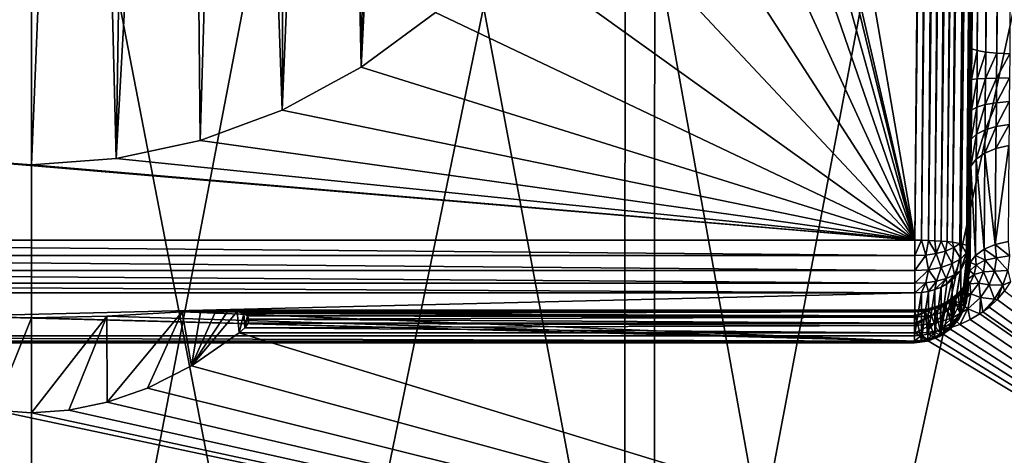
# Model space of a CAD drawing. Header units: metres. Extents: x -109 to 109, y -78 to 121.
# Tile 507 of 656: x -0.04 to 3.63, y -65.25 to -63.62. Entities that reach past the tile are written whole.
import ezdxf

# ---------------------------------------------------------------- set-up
doc = ezdxf.new("R2010")
doc.units = ezdxf.units.M
doc.layers.add('solid_508554_SW0001', color=7, linetype='CONTINUOUS')

msp = doc.modelspace()

# ---------------------------------------------------------------- linework, layer by layer
at = {"layer": 'solid_508554_SW0001'}
for points in [[(4.406734, -66.23333, 9.381738), (4.42756, -54.381783, 2.402754), (2.222234, -54.526951, 2.151316)], [(0, -66.426102, 9.047851), (0, -54.575462, 2.067291), (-2.222234, -54.526951, 2.151316)], [(-2.211783, -66.377815, 9.131481), (0, -66.426102, 9.047851), (-2.222234, -54.526951, 2.151316)], [(2.211783, -66.377815, 9.131481), (2.222234, -54.526951, 2.151316), (0, -54.575462, 2.067291)], [(2.211783, -66.377815, 9.131481), (4.406734, -66.23333, 9.381738), (2.222234, -54.526951, 2.151316)], [(2.211783, -66.377815, 9.131481), (0, -54.575462, 2.067291), (0, -66.426102, 9.047851)], [(4.647057, -55.382214, 0.680429), (4.626338, -67.498848, 7.815628), (2.321532, -67.646423, 7.560028)], [(2.331927, -55.530445, 0.423685), (4.647057, -55.382214, 0.680429), (2.321532, -67.646423, 7.560028)], [(-2.331927, -55.530445, 0.423685), (0, -55.579975, 0.337897), (-2.321532, -67.646423, 7.560028)], [(2.331927, -55.530445, 0.423685), (0, -67.695732, 7.474622), (0, -55.579975, 0.337897)], [(2.331927, -55.530445, 0.423685), (2.321532, -67.646423, 7.560028), (0, -67.695732, 7.474622)], [(-2.321532, -67.646423, 7.560028), (0, -55.579975, 0.337897), (0, -67.695732, 7.474622)], [(2.033252, -57.095497, 54.754719), (3.361542, -56.868538, 54.726974), (3.294944, -64.443741, 55.653088)], [(3.379342, -56.863586, 54.725574), (3.294944, -64.443741, 55.653088), (3.361542, -56.868538, 54.726974)], [(3.320829, -64.444168, 55.651447), (3.294944, -64.443741, 55.653088), (3.379342, -56.863586, 54.725574)], [(3.320829, -64.444168, 55.651447), (3.379342, -56.863586, 54.725574), (3.398697, -56.864681, 54.723003)], [(3.346141, -64.444992, 55.646526), (3.320829, -64.444168, 55.651447), (3.398697, -56.864681, 54.723003)], [(3.346141, -64.444992, 55.646526), (3.398697, -56.864681, 54.723003), (3.419451, -56.873798, 54.718975)], [(3.346141, -64.444992, 55.646526), (3.419451, -56.873798, 54.718975), (3.429977, -56.881779, 54.716393)], [(3.370605, -64.446205, 55.638412), (3.346141, -64.444992, 55.646526), (3.429977, -56.881779, 54.716393)], [(3.370605, -64.446205, 55.638412), (3.429977, -56.881779, 54.716393), (3.440485, -56.892178, 54.713421)], [(3.370605, -64.446205, 55.638412), (3.440485, -56.892178, 54.713421), (3.450875, -56.905029, 54.710068)], [(3.393904, -64.447777, 55.627186), (3.370605, -64.446205, 55.638412), (3.450875, -56.905029, 54.710068)], [(3.393904, -64.447777, 55.627186), (3.450875, -56.905029, 54.710068), (3.461072, -56.920345, 54.706341)], [(3.393904, -64.447777, 55.627186), (3.461072, -56.920345, 54.706341), (3.471044, -56.938187, 54.702225)], [(3.393904, -64.447777, 55.627186), (3.471044, -56.938187, 54.702225), (3.480767, -56.958645, 54.697716)], [(3.415674, -64.449707, 55.612961), (3.393904, -64.447777, 55.627186), (3.480767, -56.958645, 54.697716)], [(3.415674, -64.449707, 55.612961), (3.480767, -56.958645, 54.697716), (3.490219, -56.981842, 54.692783)], [(3.415674, -64.449707, 55.612961), (3.490219, -56.981842, 54.692783), (3.499368, -57.007927, 54.687412)], [(3.435517, -64.451965, 55.595924), (3.415674, -64.449707, 55.612961), (3.499368, -57.007927, 54.687412)], [(3.435517, -64.451965, 55.595924), (3.499368, -57.007927, 54.687412), (3.508176, -57.037079, 54.681568)], [(3.435517, -64.451965, 55.595924), (3.508176, -57.037079, 54.681568), (3.516589, -57.069508, 54.675224)], [(3.435517, -64.451965, 55.595924), (3.516589, -57.069508, 54.675224), (3.521947, -57.093063, 54.670696)], [(2.033252, -57.095497, 54.754719), (3.294944, -64.443741, 55.653088), (2.439803, -60.738911, 55.20015)], [(3.435517, -64.451965, 55.595924), (3.521947, -57.093063, 54.670696), (3.527078, -57.118259, 54.665916)], [(3.463733, -64.456459, 55.56123), (3.435517, -64.451965, 55.595924), (3.527078, -57.118259, 54.665916)], [(3.463733, -64.456459, 55.56123), (3.527078, -57.118259, 54.665916), (3.531955, -57.145199, 54.66087)], [(3.46784, -64.457314, 55.554531), (3.463733, -64.456459, 55.56123), (3.531955, -57.145199, 54.66087)], [(3.46784, -64.457314, 55.554531), (3.531955, -57.145199, 54.66087), (3.536542, -57.17395, 54.655548)], [(3.46784, -64.457314, 55.554531), (3.536542, -57.17395, 54.655548), (3.540802, -57.204643, 54.649929)], [(3.46784, -64.457314, 55.554531), (3.540802, -57.204643, 54.649929), (3.544692, -57.237389, 54.643997)], [(3.46784, -64.457314, 55.554531), (3.544692, -57.237389, 54.643997), (3.547329, -57.26334, 54.639339)], [(3.46784, -64.457314, 55.554531), (3.547329, -57.26334, 54.639339), (3.549705, -57.2906, 54.63448)], [(3.488133, -64.463409, 55.506111), (3.46784, -64.457314, 55.554531), (3.549705, -57.2906, 54.63448)], [(3.488133, -64.463409, 55.506111), (3.549705, -57.2906, 54.63448), (3.551781, -57.319168, 54.629429)], [(3.488133, -64.463409, 55.506111), (3.551781, -57.319168, 54.629429), (3.553531, -57.349163, 54.624161)], [(3.488133, -64.463409, 55.506111), (3.553531, -57.349163, 54.624161), (3.554909, -57.380604, 54.618683)], [(3.488133, -64.463409, 55.506111), (3.554909, -57.380604, 54.618683), (3.555876, -57.413616, 54.612965)], [(3.488133, -64.463409, 55.506111), (3.555876, -57.413616, 54.612965), (3.556376, -57.448296, 54.606998)], [(3.494918, -64.469414, 55.457493), (3.488133, -64.463409, 55.506111), (3.556376, -57.448296, 54.606998)], [(3.494918, -64.469414, 55.457493), (3.556376, -57.448296, 54.606998), (3.556347, -57.484592, 54.600815)], [(3.494918, -64.469414, 55.457493), (3.556347, -57.484592, 54.600815), (3.494936, -64.469742, 55.454792)], [(3.494936, -64.469742, 55.454792), (3.556347, -57.484592, 54.600815), (3.501605, -63.724216, 55.26289)], [(3.556347, -57.484592, 54.600815), (3.555624, -57.573322, 54.561417), (3.501605, -63.724216, 55.26289)], [(3.555624, -57.573322, 54.561417), (3.554902, -57.661926, 54.52174), (3.501605, -63.724216, 55.26289)], [(3.561719, -57.668266, 54.470371), (3.501605, -63.724216, 55.26289), (3.554902, -57.661926, 54.52174)], [(3.508423, -63.730556, 55.211521), (3.501605, -63.724216, 55.26289), (3.561719, -57.668266, 54.470371)], [(3.508423, -63.730556, 55.211521), (3.561719, -57.668266, 54.470371), (3.563423, -57.669006, 54.464436)], [(3.528405, -63.73658, 55.163666), (3.508423, -63.730556, 55.211521), (3.563423, -57.669006, 54.464436)], [(3.528405, -63.73658, 55.163666), (3.563423, -57.669006, 54.464436), (3.581726, -57.674297, 54.42247)], [(3.560188, -63.741882, 55.122585), (3.528405, -63.73658, 55.163666), (3.581726, -57.674297, 54.42247)], [(3.560188, -63.741882, 55.122585), (3.581726, -57.674297, 54.42247), (3.613575, -57.679607, 54.381348)], [(3.560188, -63.741882, 55.122585), (3.613575, -57.679607, 54.381348), (3.628919, -57.681416, 54.367645)], [(3.601607, -63.746098, 55.091084), (3.560188, -63.741882, 55.122585), (3.628919, -57.681416, 54.367645)], [(3.601607, -63.746098, 55.091084), (3.628919, -57.681416, 54.367645), (3.655041, -57.683823, 54.349854)], [(3.649839, -63.74894, 55.071304), (3.601607, -63.746098, 55.091084), (3.655041, -57.683823, 54.349854)], [(1.229761, -63.798889, 55.574249), (1.306236, -59.090168, 62.227917), (1.469482, -59.000782, 62.165398)], [(1.507271, -63.594162, 55.549221), (1.229761, -63.798889, 55.574249), (1.469482, -59.000782, 62.165398)], [(1.229761, -63.798889, 55.574249), (1.134995, -59.168751, 62.282883), (1.306236, -59.090168, 62.227917)], [(0.935256, -63.958347, 55.593746), (0.956699, -59.236107, 62.329994), (1.134995, -59.168751, 62.282883)], [(1.229761, -63.798889, 55.574249), (0.935256, -63.958347, 55.593746), (1.134995, -59.168751, 62.282883)], [(0.935256, -63.958347, 55.593746), (0.772558, -59.291775, 62.368927), (0.956699, -59.236107, 62.329994)], [(0.629541, -64.071869, 55.607624), (0.583607, -59.335445, 62.399471), (0.772558, -59.291775, 62.368927)], [(0.935256, -63.958347, 55.593746), (0.629541, -64.071869, 55.607624), (0.772558, -59.291775, 62.368927)], [(0.316316, -64.139839, 55.615936), (0.391095, -59.366825, 62.421421), (0.583607, -59.335445, 62.399471)], [(0.629541, -64.071869, 55.607624), (0.316316, -64.139839, 55.615936), (0.583607, -59.335445, 62.399471)], [(-0.316316, -64.139839, 55.615936), (-0.196145, -59.385731, 62.434643), (0, -59.392048, 62.43906)], [(-0.316316, -64.139839, 55.615936), (0, -59.392048, 62.43906), (0, -64.16243, 55.618694)], [(0, -64.16243, 55.618694), (0, -59.392048, 62.43906), (0.196145, -59.385731, 62.434643)], [(0.316316, -64.139839, 55.615936), (0, -64.16243, 55.618694), (0.196145, -59.385731, 62.434643)], [(0.316316, -64.139839, 55.615936), (0.196145, -59.385731, 62.434643), (0.391095, -59.366825, 62.421421)], [(3.294944, -64.443741, 55.653088), (2.493237, -61.14539, 55.249844), (2.439803, -60.738911, 55.20015)], [(3.294944, -64.443741, 55.653088), (2.493237, -61.558468, 55.300346), (2.493237, -61.14539, 55.249844)], [(3.294944, -64.443741, 55.653088), (2.439803, -61.964947, 55.35004), (2.493237, -61.558468, 55.300346)], [(2.955548, -66.84687, 65.417389), (4.0934, -61.600128, 74.235748), (2.052461, -61.7962, 74.348854)], [(2.955548, -66.84687, 65.417389), (4.907339, -66.598061, 65.273888), (4.0934, -61.600128, 74.235748)], [(-0.984988, -66.971825, 65.489456), (0.000254, -61.861794, 74.386688), (-2.051954, -61.79623, 74.348877)], [(0.98794, -66.971733, 65.489395), (2.052461, -61.7962, 74.348854), (0.000254, -61.861794, 74.386688)], [(0.98794, -66.971733, 65.489395), (2.955548, -66.84687, 65.417389), (2.052461, -61.7962, 74.348854)], [(-0.984988, -66.971825, 65.489456), (0.98794, -66.971733, 65.489395), (0.000254, -61.861794, 74.386688)], [(3.294944, -64.443741, 55.653088), (2.335019, -62.355961, 55.397842), (2.439803, -61.964947, 55.35004)], [(3.294944, -64.443741, 55.653088), (2.18363, -62.720387, 55.442398), (2.335019, -62.355961, 55.397842)], [(3.294944, -64.443741, 55.653088), (1.990672, -63.052135, 55.482956), (2.18363, -62.720387, 55.442398)], [(3.294944, -64.443741, 55.653088), (1.763366, -63.344193, 55.518661), (1.990672, -63.052135, 55.482956)], [(3.294944, -64.443741, 55.653088), (1.507271, -63.594162, 55.549221), (1.763366, -63.344193, 55.518661)], [(3.294944, -64.443741, 55.653088), (1.229761, -63.798889, 55.574249), (1.507271, -63.594162, 55.549221)], [(3.494936, -64.469742, 55.454792), (3.501605, -63.724216, 55.26289), (3.500533, -63.847584, 55.267014)], [(3.508423, -63.730556, 55.211521), (3.500533, -63.847584, 55.267014), (3.501605, -63.724216, 55.26289)], [(3.507416, -63.844799, 55.215385), (3.500533, -63.847584, 55.267014), (3.508423, -63.730556, 55.211521)], [(3.507416, -63.844799, 55.215385), (3.508423, -63.730556, 55.211521), (3.528405, -63.73658, 55.163666)], [(3.507416, -63.844799, 55.215385), (3.528405, -63.73658, 55.163666), (3.527433, -63.842327, 55.167286)], [(3.527433, -63.842327, 55.167286), (3.528405, -63.73658, 55.163666), (3.560188, -63.741882, 55.122585)], [(3.527433, -63.842327, 55.167286), (3.560188, -63.741882, 55.122585), (3.559222, -63.840332, 55.125984)], [(3.559222, -63.840332, 55.125984), (3.560188, -63.741882, 55.122585), (3.601607, -63.746098, 55.091084)], [(3.559222, -63.840332, 55.125984), (3.601607, -63.746098, 55.091084), (3.600622, -63.838943, 55.094288)], [(3.600622, -63.838943, 55.094288), (3.601607, -63.746098, 55.091084), (3.649839, -63.74894, 55.071304)], [(3.600622, -63.838943, 55.094288), (3.649839, -63.74894, 55.071304), (3.648815, -63.838261, 55.074356)], [(3.294944, -64.443741, 55.653088), (0.935256, -63.958347, 55.593746), (1.229761, -63.798889, 55.574249)], [(3.559222, -63.840332, 55.125984), (3.558301, -63.938152, 55.111931), (3.526509, -63.947392, 55.152164)], [(3.527433, -63.842327, 55.167286), (3.559222, -63.840332, 55.125984), (3.526509, -63.947392, 55.152164)], [(3.600622, -63.838943, 55.094288), (3.599677, -63.931198, 55.081036), (3.558301, -63.938152, 55.111931)], [(3.559222, -63.840332, 55.125984), (3.600622, -63.838943, 55.094288), (3.558301, -63.938152, 55.111931)], [(3.648815, -63.838261, 55.074356), (3.647828, -63.927006, 55.061573), (3.599677, -63.931198, 55.081036)], [(3.600622, -63.838943, 55.094288), (3.648815, -63.838261, 55.074356), (3.599677, -63.931198, 55.081036)], [(3.494936, -64.469742, 55.454792), (3.500533, -63.847584, 55.267014), (3.499493, -63.970108, 55.249271)], [(3.507416, -63.844799, 55.215385), (3.499493, -63.970108, 55.249271), (3.500533, -63.847584, 55.267014)], [(3.507416, -63.844799, 55.215385), (3.506459, -63.95829, 55.199009), (3.499493, -63.970108, 55.249271)], [(3.527433, -63.842327, 55.167286), (3.526509, -63.947392, 55.152164), (3.506459, -63.95829, 55.199009)], [(3.507416, -63.844799, 55.215385), (3.527433, -63.842327, 55.167286), (3.506459, -63.95829, 55.199009)], [(3.526509, -63.947392, 55.152164), (3.525613, -64.048187, 55.118813), (3.505528, -64.067154, 55.162941)], [(3.506459, -63.95829, 55.199009), (3.526509, -63.947392, 55.152164), (3.505528, -64.067154, 55.162941)], [(3.558301, -63.938152, 55.111931), (3.557413, -64.032005, 55.080898), (3.525613, -64.048187, 55.118813)], [(3.526509, -63.947392, 55.152164), (3.558301, -63.938152, 55.111931), (3.525613, -64.048187, 55.118813)], [(3.599677, -63.931198, 55.081036), (3.598775, -64.019714, 55.051769), (3.557413, -64.032005, 55.080898)], [(3.558301, -63.938152, 55.111931), (3.599677, -63.931198, 55.081036), (3.557413, -64.032005, 55.080898)], [(3.647828, -63.927006, 55.061573), (3.646895, -64.012138, 55.033394), (3.598775, -64.019714, 55.051769)], [(3.599677, -63.931198, 55.081036), (3.647828, -63.927006, 55.061573), (3.598775, -64.019714, 55.051769)], [(3.294944, -64.443741, 55.653088), (0.629541, -64.071869, 55.607624), (0.935256, -63.958347, 55.593746)], [(3.494936, -64.469742, 55.454792), (3.499493, -63.970108, 55.249271), (3.49852, -64.087624, 55.210293)], [(3.506459, -63.95829, 55.199009), (3.49852, -64.087624, 55.210293), (3.499493, -63.970108, 55.249271)], [(3.506459, -63.95829, 55.199009), (3.505528, -64.067154, 55.162941), (3.49852, -64.087624, 55.210293)], [(3.556628, -64.11882, 55.03384), (3.557413, -64.032005, 55.080898), (3.598775, -64.019714, 55.051769)], [(3.597973, -64.101585, 55.007385), (3.556628, -64.11882, 55.03384), (3.598775, -64.019714, 55.051769)], [(3.597973, -64.101585, 55.007385), (3.598775, -64.019714, 55.051769), (3.646895, -64.012138, 55.033394)], [(3.646061, -64.090881, 54.990685), (3.597973, -64.101585, 55.007385), (3.646895, -64.012138, 55.033394)], [(3.50471, -64.167839, 55.108295), (3.505528, -64.067154, 55.162941), (3.525613, -64.048187, 55.118813)], [(3.524823, -64.141418, 55.068253), (3.50471, -64.167839, 55.108295), (3.525613, -64.048187, 55.118813)], [(3.524823, -64.141418, 55.068253), (3.525613, -64.048187, 55.118813), (3.557413, -64.032005, 55.080898)], [(3.556628, -64.11882, 55.03384), (3.524823, -64.141418, 55.068253), (3.557413, -64.032005, 55.080898)], [(3.294944, -64.443741, 55.653088), (0.316316, -64.139839, 55.615936), (0.629541, -64.071869, 55.607624)], [(3.494936, -64.469742, 55.454792), (3.49852, -64.087624, 55.210293), (3.497647, -64.196304, 55.151264)], [(3.505528, -64.067154, 55.162941), (3.497647, -64.196304, 55.151264), (3.49852, -64.087624, 55.210293)], [(3.50471, -64.167839, 55.108295), (3.497647, -64.196304, 55.151264), (3.505528, -64.067154, 55.162941)], [(3.595087, -64.460381, 54.766045), (3.597973, -64.101585, 55.007385), (3.646061, -64.090881, 54.990685)], [(3.643219, -64.449455, 54.749458), (3.595087, -64.460381, 54.766045), (3.646061, -64.090881, 54.990685)], [(3.553713, -64.477966, 54.79232), (3.524823, -64.141418, 55.068253), (3.556628, -64.11882, 55.03384)], [(3.595087, -64.460381, 54.766045), (3.553713, -64.477966, 54.79232), (3.556628, -64.11882, 55.03384)], [(3.595087, -64.460381, 54.766045), (3.556628, -64.11882, 55.03384), (3.597973, -64.101585, 55.007385)], [(3.294944, -64.443741, 55.653088), (-3.294944, -64.443741, 55.653088), (-0.316316, -64.139839, 55.615936)], [(3.294944, -64.443741, 55.653088), (-0.316316, -64.139839, 55.615936), (0, -64.16243, 55.618694)], [(3.294944, -64.443741, 55.653088), (0, -64.16243, 55.618694), (0.316316, -64.139839, 55.615936)], [(3.50471, -64.167839, 55.108295), (3.494802, -64.556854, 54.908703), (3.496221, -64.376953, 55.030537)], [(3.501812, -64.527969, 54.866261), (3.494802, -64.556854, 54.908703), (3.50471, -64.167839, 55.108295)], [(3.50471, -64.167839, 55.108295), (3.496221, -64.376953, 55.030537), (3.497647, -64.196304, 55.151264)], [(3.521903, -64.501022, 54.826496), (3.501812, -64.527969, 54.866261), (3.50471, -64.167839, 55.108295)], [(3.521903, -64.501022, 54.826496), (3.50471, -64.167839, 55.108295), (3.524823, -64.141418, 55.068253)], [(3.553713, -64.477966, 54.79232), (3.521903, -64.501022, 54.826496), (3.524823, -64.141418, 55.068253)], [(3.494936, -64.469742, 55.454792), (3.497647, -64.196304, 55.151264), (3.496221, -64.376953, 55.030537)], [(3.494936, -64.469742, 55.454792), (3.496221, -64.376953, 55.030537), (3.494802, -64.556854, 54.908703)], [(3.294944, -64.501869, 55.65168), (-3.294944, -64.443741, 55.653088), (3.294944, -64.443741, 55.653088)], [(3.294944, -64.501869, 55.65168), (-3.294944, -64.501984, 55.651661), (-3.294944, -64.443741, 55.653088)], [(3.320829, -64.444168, 55.651447), (3.294944, -64.501869, 55.65168), (3.294944, -64.443741, 55.653088)], [(3.335926, -64.499886, 55.647709), (3.294944, -64.501869, 55.65168), (3.320829, -64.444168, 55.651447)], [(3.335926, -64.499886, 55.647709), (3.320829, -64.444168, 55.651447), (3.346141, -64.444992, 55.646526)], [(3.375008, -64.494034, 55.635986), (3.335926, -64.499886, 55.647709), (3.346141, -64.444992, 55.646526)], [(3.375008, -64.494034, 55.635986), (3.346141, -64.444992, 55.646526), (3.370605, -64.446205, 55.638412)], [(3.375008, -64.494034, 55.635986), (3.370605, -64.446205, 55.638412), (3.393904, -64.447777, 55.627186)], [(3.41038, -64.484581, 55.617046), (3.375008, -64.494034, 55.635986), (3.393904, -64.447777, 55.627186)], [(3.41038, -64.484581, 55.617046), (3.393904, -64.447777, 55.627186), (3.415674, -64.449707, 55.612961)], [(3.440402, -64.471962, 55.591774), (3.41038, -64.484581, 55.617046), (3.415674, -64.449707, 55.612961)], [(3.440402, -64.471962, 55.591774), (3.415674, -64.449707, 55.612961), (3.435517, -64.451965, 55.595924)], [(3.440402, -64.471962, 55.591774), (3.435517, -64.451965, 55.595924), (3.463733, -64.456459, 55.56123)], [(3.467046, -64.513474, 55.54575), (3.440402, -64.471962, 55.591774), (3.463733, -64.456459, 55.56123)], [(3.467046, -64.513474, 55.54575), (3.463733, -64.456459, 55.56123), (3.46784, -64.457314, 55.554531)], [(3.487404, -64.492256, 55.503262), (3.467046, -64.513474, 55.54575), (3.46784, -64.457314, 55.554531)], [(3.487404, -64.492256, 55.503262), (3.46784, -64.457314, 55.554531), (3.488133, -64.463409, 55.506111)], [(3.487404, -64.492256, 55.503262), (3.488133, -64.463409, 55.506111), (3.494918, -64.469414, 55.457493)], [(3.599952, -64.509468, 54.725418), (3.553713, -64.477966, 54.79232), (3.595087, -64.460381, 54.766045)], [(3.648463, -64.502419, 54.710098), (3.595087, -64.460381, 54.766045), (3.643219, -64.449455, 54.749458)], [(3.599952, -64.509468, 54.725418), (3.595087, -64.460381, 54.766045), (3.648463, -64.502419, 54.710098)], [(3.294944, -64.501869, 55.65168), (3.294944, -64.557297, 55.633533), (-3.294944, -64.501984, 55.651661)], [(3.294944, -64.557297, 55.633533), (-3.294944, -64.557396, 55.63348), (-3.294944, -64.501984, 55.651661)], [(3.335926, -64.499886, 55.647709), (3.294944, -64.557297, 55.633533), (3.294944, -64.501869, 55.65168)], [(3.34618, -64.554314, 55.62756), (3.294944, -64.557297, 55.633533), (3.335926, -64.499886, 55.647709)], [(3.34618, -64.554314, 55.62756), (3.335926, -64.499886, 55.647709), (3.375008, -64.494034, 55.635986)], [(3.393996, -64.54557, 55.610046), (3.34618, -64.554314, 55.62756), (3.375008, -64.494034, 55.635986)], [(3.393996, -64.54557, 55.610046), (3.375008, -64.494034, 55.635986), (3.41038, -64.484581, 55.617046)], [(3.435201, -64.531647, 55.582157), (3.393996, -64.54557, 55.610046), (3.41038, -64.484581, 55.617046)], [(3.435201, -64.531647, 55.582157), (3.41038, -64.484581, 55.617046), (3.440402, -64.471962, 55.591774)], [(3.467046, -64.513474, 55.54575), (3.435201, -64.531647, 55.582157), (3.440402, -64.471962, 55.591774)], [(3.465945, -64.558151, 55.505886), (3.467046, -64.513474, 55.54575), (3.487404, -64.492256, 55.503262)], [(3.467307, -64.556183, 55.504745), (3.465945, -64.558151, 55.505886), (3.487404, -64.492256, 55.503262)], [(3.487792, -64.514252, 55.480488), (3.467307, -64.556183, 55.504745), (3.487404, -64.492256, 55.503262)], [(3.48672, -64.673744, 55.203938), (3.494936, -64.469742, 55.454792), (3.49387, -64.629219, 55.178234)], [(3.48672, -64.673744, 55.203938), (3.487792, -64.514252, 55.480488), (3.494936, -64.469742, 55.454792)], [(3.487792, -64.514252, 55.480488), (3.487404, -64.492256, 55.503262), (3.494918, -64.469414, 55.457493)], [(3.487792, -64.514252, 55.480488), (3.494918, -64.469414, 55.457493), (3.494936, -64.469742, 55.454792)], [(3.49387, -64.629219, 55.178234), (3.494936, -64.469742, 55.454792), (3.494802, -64.556854, 54.908703)], [(3.523697, -64.536209, 54.789696), (3.501812, -64.527969, 54.866261), (3.521903, -64.501022, 54.826496)], [(3.557427, -64.519279, 54.753819), (3.521903, -64.501022, 54.826496), (3.553713, -64.477966, 54.79232)], [(3.523697, -64.536209, 54.789696), (3.521903, -64.501022, 54.826496), (3.557427, -64.519279, 54.753819)], [(3.557427, -64.519279, 54.753819), (3.553713, -64.477966, 54.79232), (3.599952, -64.509468, 54.725418)], [(3.412685, -64.587051, 55.563961), (3.393996, -64.54557, 55.610046), (3.435201, -64.531647, 55.582157)], [(3.442896, -64.573898, 55.537621), (3.412685, -64.587051, 55.563961), (3.435201, -64.531647, 55.582157)], [(3.442896, -64.573898, 55.537621), (3.435201, -64.531647, 55.582157), (3.467046, -64.513474, 55.54575)], [(3.465945, -64.558151, 55.505886), (3.442896, -64.573898, 55.537621), (3.467046, -64.513474, 55.54575)], [(3.466409, -64.715408, 55.228043), (3.467307, -64.556183, 55.504745), (3.487792, -64.514252, 55.480488)], [(3.4811, -64.688736, 55.212605), (3.466409, -64.715408, 55.228043), (3.487792, -64.514252, 55.480488)], [(3.48672, -64.673744, 55.203938), (3.4811, -64.688736, 55.212605), (3.487792, -64.514252, 55.480488)], [(3.501048, -64.559105, 54.830612), (3.494802, -64.556854, 54.908703), (3.501812, -64.527969, 54.866261)], [(3.501048, -64.559105, 54.830612), (3.501812, -64.527969, 54.866261), (3.523697, -64.536209, 54.789696)], [(3.501048, -64.559105, 54.830612), (3.523697, -64.536209, 54.789696), (3.516767, -64.572151, 54.753063)], [(3.516767, -64.572151, 54.753063), (3.523697, -64.536209, 54.789696), (3.550991, -64.561958, 54.715168)], [(3.523697, -64.536209, 54.789696), (3.557427, -64.519279, 54.753819), (3.550991, -64.561958, 54.715168)], [(3.550991, -64.561958, 54.715168), (3.557427, -64.519279, 54.753819), (3.592975, -64.560287, 54.68441)], [(3.557427, -64.519279, 54.753819), (3.599952, -64.509468, 54.725418), (3.592975, -64.560287, 54.68441)], [(3.592975, -64.560287, 54.68441), (3.599952, -64.509468, 54.725418), (3.642329, -64.557076, 54.670223)], [(3.599952, -64.509468, 54.725418), (3.648463, -64.502419, 54.710098), (3.642329, -64.557076, 54.670223)], [(3.294944, -64.557297, 55.633533), (3.294944, -64.605125, 55.60017), (-3.294944, -64.557396, 55.63348)], [(3.294944, -64.605125, 55.60017), (-3.294944, -64.605209, 55.60009), (-3.294944, -64.557396, 55.63348)], [(3.34618, -64.554314, 55.62756), (3.294944, -64.605125, 55.60017), (3.294944, -64.557297, 55.633533)], [(3.33687, -64.60305, 55.596012), (3.294944, -64.605125, 55.60017), (3.34618, -64.554314, 55.62756)], [(3.376762, -64.596924, 55.583744), (3.33687, -64.60305, 55.596012), (3.34618, -64.554314, 55.62756)], [(3.376762, -64.596924, 55.583744), (3.34618, -64.554314, 55.62756), (3.393996, -64.54557, 55.610046)], [(3.412685, -64.587051, 55.563961), (3.376762, -64.596924, 55.583744), (3.393996, -64.54557, 55.610046)], [(3.415144, -64.606689, 55.534073), (3.412685, -64.587051, 55.563961), (3.442896, -64.573898, 55.537621)], [(3.434949, -64.591972, 55.525509), (3.415144, -64.606689, 55.534073), (3.442896, -64.573898, 55.537621)], [(3.434353, -64.751053, 55.248718), (3.465945, -64.558151, 55.505886), (3.467307, -64.556183, 55.504745)], [(3.466409, -64.715408, 55.228043), (3.434353, -64.751053, 55.248718), (3.467307, -64.556183, 55.504745)], [(3.434353, -64.751053, 55.248718), (3.434949, -64.591972, 55.525509), (3.465945, -64.558151, 55.505886)], [(3.434949, -64.591972, 55.525509), (3.442896, -64.573898, 55.537621), (3.465945, -64.558151, 55.505886)], [(3.501048, -64.559105, 54.830612), (3.488225, -64.595825, 54.862114), (3.49307, -64.576569, 54.88517)], [(3.492623, -64.590172, 54.795532), (3.488225, -64.595825, 54.862114), (3.501048, -64.559105, 54.830612)], [(3.492623, -64.590172, 54.795532), (3.501048, -64.559105, 54.830612), (3.516767, -64.572151, 54.753063)], [(3.492623, -64.590172, 54.795532), (3.516767, -64.572151, 54.753063), (3.500605, -64.607483, 54.717896)], [(3.49307, -64.576569, 54.88517), (3.49387, -64.629219, 55.178234), (3.494802, -64.556854, 54.908703)], [(3.501048, -64.559105, 54.830612), (3.49307, -64.576569, 54.88517), (3.494802, -64.556854, 54.908703)], [(3.500605, -64.607483, 54.717896), (3.516767, -64.572151, 54.753063), (3.533621, -64.60434, 54.677753)], [(3.516767, -64.572151, 54.753063), (3.550991, -64.561958, 54.715168), (3.533621, -64.60434, 54.677753)], [(3.533621, -64.60434, 54.677753), (3.550991, -64.561958, 54.715168), (3.573178, -64.610847, 54.644524)], [(3.550991, -64.561958, 54.715168), (3.592975, -64.560287, 54.68441), (3.573178, -64.610847, 54.644524)], [(3.573178, -64.610847, 54.644524), (3.592975, -64.560287, 54.68441), (3.623953, -64.611687, 54.631035)], [(3.592975, -64.560287, 54.68441), (3.642329, -64.557076, 54.670223), (3.623953, -64.611687, 54.631035)], [(3.642329, -64.557076, 54.670223), (3.652199, -64.599663, 54.63826), (3.623953, -64.611687, 54.631035)], [(3.294944, -64.605125, 55.60017), (3.294944, -64.641273, 55.554478), (-3.294944, -64.605209, 55.60009)], [(-3.294944, -64.605209, 55.60009), (3.294944, -64.641273, 55.554478), (-3.294944, -64.641273, 55.554478)], [(3.33687, -64.60305, 55.596012), (3.294944, -64.641273, 55.554478), (3.294944, -64.605125, 55.60017)], [(3.320697, -64.63987, 55.55357), (3.294944, -64.641273, 55.554478), (3.33687, -64.60305, 55.596012)], [(3.345885, -64.635643, 55.551033), (3.320697, -64.63987, 55.55357), (3.33687, -64.60305, 55.596012)], [(3.345885, -64.635643, 55.551033), (3.33687, -64.60305, 55.596012), (3.376762, -64.596924, 55.583744)], [(3.370238, -64.628647, 55.546909), (3.345885, -64.635643, 55.551033), (3.376762, -64.596924, 55.583744)], [(3.370238, -64.628647, 55.546909), (3.376762, -64.596924, 55.583744), (3.412685, -64.587051, 55.563961)], [(3.393443, -64.618965, 55.541233), (3.370238, -64.628647, 55.546909), (3.412685, -64.587051, 55.563961)], [(3.392956, -64.77816, 55.264511), (3.415144, -64.606689, 55.534073), (3.434949, -64.591972, 55.525509)], [(3.434353, -64.751053, 55.248718), (3.392956, -64.77816, 55.264511), (3.434949, -64.591972, 55.525509)], [(3.392956, -64.77816, 55.264511), (3.393443, -64.618965, 55.541233), (3.415144, -64.606689, 55.534073)], [(3.415144, -64.606689, 55.534073), (3.393443, -64.618965, 55.541233), (3.412685, -64.587051, 55.563961)], [(3.492623, -64.590172, 54.795532), (3.470027, -64.631424, 54.819256), (3.480449, -64.614227, 54.839996)], [(3.476368, -64.620071, 54.76223), (3.470027, -64.631424, 54.819256), (3.492623, -64.590172, 54.795532)], [(3.474992, -64.640564, 54.685661), (3.500605, -64.607483, 54.717896), (3.504889, -64.644356, 54.643196)], [(3.476368, -64.620071, 54.76223), (3.500605, -64.607483, 54.717896), (3.474992, -64.640564, 54.685661)], [(3.476368, -64.620071, 54.76223), (3.492623, -64.590172, 54.795532), (3.500605, -64.607483, 54.717896)], [(3.492623, -64.590172, 54.795532), (3.480449, -64.614227, 54.839996), (3.488225, -64.595825, 54.862114)], [(3.488225, -64.595825, 54.862114), (3.480449, -64.614227, 54.839996), (3.48672, -64.678871, 55.164879)], [(3.488225, -64.595825, 54.862114), (3.48672, -64.678871, 55.164879), (3.49387, -64.629219, 55.178234)], [(3.49307, -64.576569, 54.88517), (3.488225, -64.595825, 54.862114), (3.49387, -64.629219, 55.178234)], [(3.500605, -64.607483, 54.717896), (3.533621, -64.60434, 54.677753), (3.504889, -64.644356, 54.643196)], [(3.504889, -64.644356, 54.643196), (3.533621, -64.60434, 54.677753), (3.540006, -64.658669, 54.607513)], [(3.533621, -64.60434, 54.677753), (3.573178, -64.610847, 54.644524), (3.540006, -64.658669, 54.607513)], [(3.540006, -64.658669, 54.607513), (3.573178, -64.610847, 54.644524), (3.592778, -64.664146, 54.593925)], [(3.573178, -64.610847, 54.644524), (3.623953, -64.611687, 54.631035), (3.592778, -64.664146, 54.593925)], [(3.623953, -64.611687, 54.631035), (3.602671, -64.66539, 54.592827), (3.592778, -64.664146, 54.593925)], [(3.623953, -64.611687, 54.631035), (3.629501, -64.633865, 54.614643), (3.602671, -64.66539, 54.592827)], [(3.623953, -64.611687, 54.631035), (3.652199, -64.599663, 54.63826), (3.629501, -64.633865, 54.614643)], [(-3.293878, -64.800751, 55.27792), (-3.294944, -64.641273, 55.554478), (3.294944, -64.641273, 55.554478)], [(3.293878, -64.800751, 55.27792), (-3.293878, -64.800751, 55.27792), (3.294944, -64.641273, 55.554478)], [(3.320697, -64.63987, 55.55357), (3.293878, -64.800751, 55.27792), (3.294944, -64.641273, 55.554478)], [(3.319751, -64.799339, 55.277004), (3.293878, -64.800751, 55.27792), (3.320697, -64.63987, 55.55357)], [(3.319751, -64.799339, 55.277004), (3.320697, -64.63987, 55.55357), (3.345885, -64.635643, 55.551033)], [(3.345133, -64.795052, 55.274433), (3.319751, -64.799339, 55.277004), (3.345885, -64.635643, 55.551033)], [(3.345133, -64.795052, 55.274433), (3.345885, -64.635643, 55.551033), (3.370238, -64.628647, 55.546909)], [(3.369658, -64.787956, 55.270248), (3.345133, -64.795052, 55.274433), (3.370238, -64.628647, 55.546909)], [(3.369658, -64.787956, 55.270248), (3.370238, -64.628647, 55.546909), (3.393443, -64.618965, 55.541233)], [(3.392956, -64.77816, 55.264511), (3.369658, -64.787956, 55.270248), (3.393443, -64.618965, 55.541233)], [(3.420961, -64.671165, 54.706348), (3.42663, -64.673515, 54.7682), (3.452343, -64.647537, 54.732025)], [(3.420961, -64.671165, 54.706348), (3.452343, -64.647537, 54.732025), (3.440195, -64.669487, 54.65799)], [(3.452343, -64.647537, 54.732025), (3.42663, -64.673515, 54.7682), (3.442729, -64.661209, 54.783161)], [(3.440195, -64.669487, 54.65799), (3.474992, -64.640564, 54.685661), (3.464977, -64.679611, 54.613327)], [(3.452343, -64.647537, 54.732025), (3.474992, -64.640564, 54.685661), (3.440195, -64.669487, 54.65799)], [(3.457324, -64.647148, 54.800228), (3.442729, -64.661209, 54.783161), (3.466409, -64.725334, 55.152332)], [(3.452343, -64.647537, 54.732025), (3.442729, -64.661209, 54.783161), (3.457324, -64.647148, 54.800228)], [(3.452343, -64.647537, 54.732025), (3.457324, -64.647148, 54.800228), (3.476368, -64.620071, 54.76223)], [(3.452343, -64.647537, 54.732025), (3.476368, -64.620071, 54.76223), (3.474992, -64.640564, 54.685661)], [(3.476368, -64.620071, 54.76223), (3.457324, -64.647148, 54.800228), (3.470027, -64.631424, 54.819256)], [(3.470027, -64.631424, 54.819256), (3.457324, -64.647148, 54.800228), (3.466409, -64.725334, 55.152332)], [(3.474992, -64.640564, 54.685661), (3.504889, -64.644356, 54.643196), (3.464977, -64.679611, 54.613327)], [(3.464977, -64.679611, 54.613327), (3.504889, -64.644356, 54.643196), (3.493629, -64.700859, 54.57539)], [(3.470027, -64.631424, 54.819256), (3.466409, -64.725334, 55.152332), (3.481152, -64.69545, 55.160408)], [(3.480449, -64.614227, 54.839996), (3.470027, -64.631424, 54.819256), (3.481152, -64.69545, 55.160408)], [(3.480449, -64.614227, 54.839996), (3.481152, -64.69545, 55.160408), (3.48672, -64.678871, 55.164879)], [(3.48672, -64.678871, 55.164879), (3.48672, -64.673744, 55.203938), (3.49387, -64.629219, 55.178234)], [(3.504889, -64.644356, 54.643196), (3.540006, -64.658669, 54.607513), (3.493629, -64.700859, 54.57539)], [(3.602671, -64.66539, 54.592827), (3.629501, -64.633865, 54.614643), (5.890883, -66.357346, 53.343472)], [(3.383161, -64.689491, 54.686657), (3.391305, -64.692772, 54.744728), (3.420961, -64.671165, 54.706348)], [(3.383161, -64.689491, 54.686657), (3.420961, -64.671165, 54.706348), (3.397207, -64.692207, 54.636589)], [(3.420961, -64.671165, 54.706348), (3.391305, -64.692772, 54.744728), (3.409388, -64.684029, 54.755394)], [(3.409388, -64.684029, 54.755394), (3.391305, -64.692772, 54.744728), (3.392956, -64.795372, 55.133274)], [(3.409388, -64.684029, 54.755394), (3.392956, -64.795372, 55.133274), (3.434353, -64.765106, 55.141544)], [(3.397207, -64.692207, 54.636589), (3.440195, -64.669487, 54.65799), (3.414997, -64.707458, 54.590088)], [(3.420961, -64.671165, 54.706348), (3.440195, -64.669487, 54.65799), (3.397207, -64.692207, 54.636589)], [(3.420961, -64.671165, 54.706348), (3.409388, -64.684029, 54.755394), (3.42663, -64.673515, 54.7682)], [(3.42663, -64.673515, 54.7682), (3.409388, -64.684029, 54.755394), (3.434353, -64.765106, 55.141544)], [(3.440195, -64.669487, 54.65799), (3.464977, -64.679611, 54.613327), (3.414997, -64.707458, 54.590088)], [(3.414997, -64.707458, 54.590088), (3.464977, -64.679611, 54.613327), (3.435327, -64.734215, 54.550308)], [(3.442729, -64.661209, 54.783161), (3.42663, -64.673515, 54.7682), (3.434353, -64.765106, 55.141544)], [(3.442729, -64.661209, 54.783161), (3.434353, -64.765106, 55.141544), (3.466409, -64.725334, 55.152332)], [(3.464977, -64.679611, 54.613327), (3.493629, -64.700859, 54.57539), (3.435327, -64.734215, 54.550308)], [(3.481152, -64.69545, 55.160408), (3.4811, -64.688736, 55.212605), (3.48672, -64.673744, 55.203938)], [(3.48672, -64.678871, 55.164879), (3.481152, -64.69545, 55.160408), (3.48672, -64.673744, 55.203938)], [(3.493629, -64.700859, 54.57539), (3.540006, -64.658669, 54.607513), (3.538392, -64.71904, 54.555576)], [(3.540006, -64.658669, 54.607513), (3.548653, -64.711975, 54.56049), (3.538392, -64.71904, 54.555576)], [(3.540006, -64.658669, 54.607513), (3.592778, -64.664146, 54.593925), (3.548653, -64.711975, 54.56049)], [(3.592778, -64.664146, 54.593925), (3.572139, -64.693886, 54.573059), (3.548653, -64.711975, 54.56049)], [(3.592778, -64.664146, 54.593925), (3.602671, -64.66539, 54.592827), (3.572139, -64.693886, 54.573059)], [(3.572139, -64.693886, 54.573059), (3.602671, -64.66539, 54.592827), (5.890883, -66.357346, 53.343472)], [(0.56165, -64.71199, 54.721466), (0.282624, -65.049004, 54.32317), (0.281093, -64.728256, 54.782051)], [(3.293878, -64.820648, 55.126144), (0.56165, -64.71199, 54.721466), (0.281093, -64.728256, 54.782051)], [(0.56165, -64.71199, 54.721466), (0.433372, -64.995987, 54.360893), (0.282624, -65.049004, 54.32317)], [(0.56165, -64.71199, 54.721466), (0.596548, -64.91288, 54.419746), (0.433372, -64.995987, 54.360893)], [(3.295277, -64.705177, 54.673157), (0.56165, -64.71199, 54.721466), (3.295277, -64.71199, 54.721466)], [(0.632082, -64.707191, 54.698112), (0.56165, -64.71199, 54.721466), (3.295277, -64.705177, 54.673157)], [(0.632082, -64.707191, 54.698112), (0.596548, -64.91288, 54.419746), (0.56165, -64.71199, 54.721466)], [(3.293878, -64.820648, 55.126144), (3.295277, -64.71199, 54.721466), (0.56165, -64.71199, 54.721466)], [(0.688864, -64.705193, 54.673828), (0.596548, -64.91288, 54.419746), (0.632082, -64.707191, 54.698112)], [(0.733673, -64.706192, 54.6492), (0.596548, -64.91288, 54.419746), (0.688864, -64.705193, 54.673828)], [(0.767817, -64.710274, 54.624607), (0.596548, -64.91288, 54.419746), (0.733673, -64.706192, 54.6492)], [(0.767817, -64.710274, 54.624607), (0.775178, -64.79052, 54.505711), (0.596548, -64.91288, 54.419746)], [(0.688864, -64.705193, 54.673828), (0.632082, -64.707191, 54.698112), (3.295277, -64.705177, 54.673157)], [(0.688864, -64.705193, 54.673828), (3.295277, -64.705177, 54.673157), (3.295277, -64.705147, 54.670109)], [(0.733673, -64.706192, 54.6492), (0.688864, -64.705193, 54.673828), (3.295277, -64.705147, 54.670109)], [(0.733673, -64.706192, 54.6492), (3.295277, -64.705147, 54.670109), (3.295277, -64.710274, 54.624634)], [(0.767817, -64.710274, 54.624607), (0.733673, -64.706192, 54.6492), (3.295277, -64.710274, 54.624634)], [(0.79153, -64.717278, 54.601013), (0.775178, -64.79052, 54.505711), (0.767817, -64.710274, 54.624607)], [(0.767817, -64.710274, 54.624607), (3.295277, -64.710274, 54.624634), (3.295277, -64.7118, 54.618465)], [(0.79153, -64.717278, 54.601013), (0.767817, -64.710274, 54.624607), (3.295277, -64.7118, 54.618465)], [(0.796419, -64.771156, 54.521126), (0.775178, -64.79052, 54.505711), (0.79153, -64.717278, 54.601013)], [(0.79153, -64.717278, 54.601013), (3.295277, -64.7118, 54.618465), (3.295277, -64.726959, 54.578785)], [(0.805705, -64.72686, 54.578976), (0.79153, -64.717278, 54.601013), (3.295277, -64.726959, 54.578785)], [(0.796419, -64.771156, 54.521126), (0.79153, -64.717278, 54.601013), (0.805705, -64.72686, 54.578976)], [(3.319751, -64.819046, 55.126663), (3.295277, -64.71199, 54.721466), (3.293878, -64.820648, 55.126144)], [(3.295277, -64.705147, 54.670109), (3.33423, -64.708977, 54.725018), (3.340524, -64.701141, 54.674263)], [(3.340524, -64.701141, 54.674263), (3.347949, -64.706787, 54.623035), (3.295277, -64.7118, 54.618465)], [(3.295277, -64.710274, 54.624634), (3.340524, -64.701141, 54.674263), (3.295277, -64.7118, 54.618465)], [(3.295277, -64.710274, 54.624634), (3.295277, -64.705147, 54.670109), (3.340524, -64.701141, 54.674263)], [(3.295277, -64.705177, 54.673157), (3.33423, -64.708977, 54.725018), (3.295277, -64.705147, 54.670109)], [(3.295277, -64.705177, 54.673157), (3.295277, -64.71199, 54.721466), (3.33423, -64.708977, 54.725018)], [(3.347949, -64.706787, 54.623035), (3.357257, -64.725395, 54.575298), (3.295277, -64.731552, 54.570286)], [(3.295277, -64.726959, 54.578785), (3.347949, -64.706787, 54.623035), (3.295277, -64.731552, 54.570286)], [(3.295277, -64.726959, 54.578785), (3.295277, -64.7118, 54.618465), (3.347949, -64.706787, 54.623035)], [(3.33423, -64.708977, 54.725018), (3.295277, -64.71199, 54.721466), (3.319751, -64.819046, 55.126663)], [(3.33423, -64.708977, 54.725018), (3.319751, -64.819046, 55.126663), (3.345133, -64.814247, 55.12804)], [(3.372632, -64.699806, 54.73616), (3.33423, -64.708977, 54.725018), (3.369658, -64.806313, 55.130257)], [(3.340524, -64.701141, 54.674263), (3.33423, -64.708977, 54.725018), (3.372632, -64.699806, 54.73616)], [(3.33423, -64.708977, 54.725018), (3.345133, -64.814247, 55.12804), (3.369658, -64.806313, 55.130257)], [(3.340524, -64.701141, 54.674263), (3.372632, -64.699806, 54.73616), (3.383161, -64.689491, 54.686657)], [(3.340524, -64.701141, 54.674263), (3.383161, -64.689491, 54.686657), (3.347949, -64.706787, 54.623035)], [(3.383161, -64.689491, 54.686657), (3.397207, -64.692207, 54.636589), (3.347949, -64.706787, 54.623035)], [(3.347949, -64.706787, 54.623035), (3.397207, -64.692207, 54.636589), (3.357257, -64.725395, 54.575298)], [(3.397207, -64.692207, 54.636589), (3.414997, -64.707458, 54.590088), (3.357257, -64.725395, 54.575298)], [(3.357257, -64.725395, 54.575298), (3.414997, -64.707458, 54.590088), (3.367818, -64.755699, 54.534294)], [(3.414997, -64.707458, 54.590088), (3.435327, -64.734215, 54.550308), (3.367818, -64.755699, 54.534294)], [(3.372632, -64.699806, 54.73616), (3.369658, -64.806313, 55.130257), (3.392956, -64.795372, 55.133274)], [(3.383161, -64.689491, 54.686657), (3.372632, -64.699806, 54.73616), (3.391305, -64.692772, 54.744728)], [(3.391305, -64.692772, 54.744728), (3.372632, -64.699806, 54.73616), (3.392956, -64.795372, 55.133274)], [(3.459407, -64.732323, 55.218136), (3.434353, -64.751053, 55.248718), (3.466409, -64.715408, 55.228043)], [(3.435327, -64.734215, 54.550308), (3.493629, -64.700859, 54.57539), (3.463188, -64.758469, 54.528103)], [(3.459407, -64.732323, 55.218136), (3.466409, -64.715408, 55.228043), (3.4811, -64.688736, 55.212605)], [(3.459473, -64.739037, 55.166306), (3.459407, -64.732323, 55.218136), (3.4811, -64.688736, 55.212605)], [(3.481152, -64.69545, 55.160408), (3.459473, -64.739037, 55.166306), (3.4811, -64.688736, 55.212605)], [(3.466409, -64.725334, 55.152332), (3.459473, -64.739037, 55.166306), (3.481152, -64.69545, 55.160408)], [(3.493629, -64.700859, 54.57539), (3.501917, -64.740623, 54.540546), (3.463188, -64.758469, 54.528103)], [(3.493629, -64.700859, 54.57539), (3.538392, -64.71904, 54.555576), (3.501917, -64.740623, 54.540546)], [(3.501917, -64.740623, 54.540546), (3.538392, -64.71904, 54.555576), (5.890883, -66.357346, 53.343472)], [(3.538392, -64.71904, 54.555576), (3.548653, -64.711975, 54.56049), (5.890883, -66.357346, 53.343472)], [(3.548653, -64.711975, 54.56049), (3.572139, -64.693886, 54.573059), (5.890883, -66.357346, 53.343472)], [(-3.293878, -64.820648, 55.126144), (3.293878, -64.820648, 55.126144), (-0.281093, -64.728256, 54.782051)], [(0, -64.733627, 54.802036), (-0.139544, -65.078552, 54.302086), (-0.281093, -64.728256, 54.782051)], [(3.293878, -64.820648, 55.126144), (0, -64.733627, 54.802036), (-0.281093, -64.728256, 54.782051)], [(0, -64.733627, 54.802036), (0.000004, -65.088074, 54.295273), (-0.139544, -65.078552, 54.302086)], [(0.281093, -64.728256, 54.782051), (0.000004, -65.088074, 54.295273), (0, -64.733627, 54.802036)], [(3.293878, -64.820648, 55.126144), (0.281093, -64.728256, 54.782051), (0, -64.733627, 54.802036)], [(0.281093, -64.728256, 54.782051), (0.13955, -65.078552, 54.302086), (0.000004, -65.088074, 54.295273)], [(0.281093, -64.728256, 54.782051), (0.282624, -65.049004, 54.32317), (0.13955, -65.078552, 54.302086)], [(0.796419, -64.771156, 54.521126), (0.805705, -64.72686, 54.578976), (0.808297, -64.754005, 54.538624)], [(0.796419, -64.771156, 54.521126), (0.808297, -64.754005, 54.538624), (3.295277, -64.763069, 54.528839)], [(0.805705, -64.72686, 54.578976), (3.295277, -64.726959, 54.578785), (3.295277, -64.731552, 54.570286)], [(0.811313, -64.738937, 54.558361), (0.805705, -64.72686, 54.578976), (3.295277, -64.731552, 54.570286)], [(0.808297, -64.754005, 54.538624), (0.805705, -64.72686, 54.578976), (0.811313, -64.738937, 54.558361)], [(0.808297, -64.754005, 54.538624), (0.811313, -64.738937, 54.558361), (3.295277, -64.75425, 54.538345)], [(0.808297, -64.754005, 54.538624), (3.295277, -64.75425, 54.538345), (3.295277, -64.763069, 54.528839)], [(0.811313, -64.738937, 54.558361), (3.295277, -64.731552, 54.570286), (3.295277, -64.75425, 54.538345)], [(3.357257, -64.725395, 54.575298), (3.367818, -64.755699, 54.534294), (3.295277, -64.763069, 54.528839)], [(3.295277, -64.75425, 54.538345), (3.357257, -64.725395, 54.575298), (3.295277, -64.763069, 54.528839)], [(3.295277, -64.75425, 54.538345), (3.295277, -64.731552, 54.570286), (3.357257, -64.725395, 54.575298)], [(3.367818, -64.755699, 54.534294), (3.338196, -64.788521, 54.507114), (3.295277, -64.79052, 54.505711)], [(3.295277, -64.763069, 54.528839), (3.367818, -64.755699, 54.534294), (3.295277, -64.79052, 54.505711)], [(3.367818, -64.755699, 54.534294), (3.380879, -64.782486, 54.51133), (3.338196, -64.788521, 54.507114)], [(3.367818, -64.755699, 54.534294), (3.435327, -64.734215, 54.550308), (3.380879, -64.782486, 54.51133)], [(3.435327, -64.734215, 54.550308), (3.422698, -64.772446, 54.518345), (3.380879, -64.782486, 54.51133)], [(3.427701, -64.769165, 55.222965), (3.392956, -64.77816, 55.264511), (3.434353, -64.751053, 55.248718)], [(3.435327, -64.734215, 54.550308), (3.463188, -64.758469, 54.528103), (3.422698, -64.772446, 54.518345)], [(3.422698, -64.772446, 54.518345), (3.463188, -64.758469, 54.528103), (5.890883, -66.357346, 53.343472)], [(3.459407, -64.732323, 55.218136), (3.427701, -64.769165, 55.222965), (3.434353, -64.751053, 55.248718)], [(3.427767, -64.775909, 55.171139), (3.427701, -64.769165, 55.222965), (3.459407, -64.732323, 55.218136)], [(3.459473, -64.739037, 55.166306), (3.427767, -64.775909, 55.171139), (3.459407, -64.732323, 55.218136)], [(3.434353, -64.765106, 55.141544), (3.427767, -64.775909, 55.171139), (3.459473, -64.739037, 55.166306)], [(3.466409, -64.725334, 55.152332), (3.434353, -64.765106, 55.141544), (3.459473, -64.739037, 55.166306)], [(3.463188, -64.758469, 54.528103), (3.501917, -64.740623, 54.540546), (5.890883, -66.357346, 53.343472)], [(-3.380838, -64.782494, 54.511326), (5.890883, -66.357346, 53.343472), (-5.890883, -66.357338, 53.343475)], [(-3.380838, -64.782494, 54.511326), (-3.338152, -64.788521, 54.507111), (5.890883, -66.357346, 53.343472)], [(-3.338152, -64.788521, 54.507111), (-0.139544, -65.078552, 54.302086), (5.890883, -66.357346, 53.343472)], [(0.596548, -64.91288, 54.419746), (0.775178, -64.79052, 54.505711), (5.890883, -66.357346, 53.343472)], [(0.796419, -64.771156, 54.521126), (3.295277, -64.79052, 54.505711), (0.775178, -64.79052, 54.505711)], [(0.775178, -64.79052, 54.505711), (3.295277, -64.79052, 54.505711), (5.890883, -66.357346, 53.343472)], [(0.796419, -64.771156, 54.521126), (3.295277, -64.763069, 54.528839), (3.295277, -64.79052, 54.505711)], [(3.295277, -64.79052, 54.505711), (3.338196, -64.788521, 54.507114), (5.890883, -66.357346, 53.343472)], [(3.342347, -64.814728, 55.228939), (3.319751, -64.799339, 55.277004), (3.345133, -64.795052, 55.274433)], [(3.338196, -64.788521, 54.507114), (3.380879, -64.782486, 54.51133), (5.890883, -66.357346, 53.343472)], [(3.342347, -64.814728, 55.228939), (3.345133, -64.795052, 55.274433), (3.369658, -64.787956, 55.270248)], [(3.387876, -64.797195, 55.226643), (3.342347, -64.814728, 55.228939), (3.369658, -64.787956, 55.270248)], [(3.387876, -64.797195, 55.226643), (3.369658, -64.787956, 55.270248), (3.392956, -64.77816, 55.264511)], [(3.392956, -64.795372, 55.133274), (3.369658, -64.806313, 55.130257), (3.387928, -64.80397, 55.17482)], [(3.380879, -64.782486, 54.51133), (3.422698, -64.772446, 54.518345), (5.890883, -66.357346, 53.343472)], [(3.427701, -64.769165, 55.222965), (3.387876, -64.797195, 55.226643), (3.392956, -64.77816, 55.264511)], [(3.387928, -64.80397, 55.17482), (3.387876, -64.797195, 55.226643), (3.427701, -64.769165, 55.222965)], [(3.427767, -64.775909, 55.171139), (3.387928, -64.80397, 55.17482), (3.427701, -64.769165, 55.222965)], [(3.392956, -64.795372, 55.133274), (3.387928, -64.80397, 55.17482), (3.427767, -64.775909, 55.171139)], [(3.434353, -64.765106, 55.141544), (3.392956, -64.795372, 55.133274), (3.427767, -64.775909, 55.171139)], [(3.293878, -64.820694, 55.229721), (-3.293878, -64.800751, 55.27792), (3.293878, -64.800751, 55.27792)], [(3.293878, -64.820694, 55.229721), (-3.293878, -64.820702, 55.229671), (-3.293878, -64.800751, 55.27792)], [(-3.293878, -64.827492, 55.177853), (3.293878, -64.820648, 55.126144), (-3.293878, -64.820648, 55.126144)], [(3.293878, -64.827492, 55.177906), (3.293878, -64.820648, 55.126144), (-3.293878, -64.827492, 55.177853)], [(3.293878, -64.820694, 55.229721), (3.293878, -64.827492, 55.177906), (-3.293878, -64.820702, 55.229671)], [(3.293878, -64.827492, 55.177906), (-3.293878, -64.827492, 55.177853), (-3.293878, -64.820702, 55.229671)], [(3.319751, -64.799339, 55.277004), (3.293878, -64.820694, 55.229721), (3.293878, -64.800751, 55.27792)], [(3.342347, -64.814728, 55.228939), (3.293878, -64.820694, 55.229721), (3.319751, -64.799339, 55.277004)], [(3.342347, -64.814728, 55.228939), (3.293878, -64.827492, 55.177906), (3.293878, -64.820694, 55.229721)], [(3.342376, -64.821518, 55.17712), (3.293878, -64.827492, 55.177906), (3.342347, -64.814728, 55.228939)], [(3.319751, -64.819046, 55.126663), (3.293878, -64.820648, 55.126144), (3.342376, -64.821518, 55.17712)], [(3.342376, -64.821518, 55.17712), (3.293878, -64.820648, 55.126144), (3.293878, -64.827492, 55.177906)], [(3.345133, -64.814247, 55.12804), (3.319751, -64.819046, 55.126663), (3.342376, -64.821518, 55.17712)], [(3.342376, -64.821518, 55.17712), (3.342347, -64.814728, 55.228939), (3.387876, -64.797195, 55.226643)], [(3.387928, -64.80397, 55.17482), (3.342376, -64.821518, 55.17712), (3.387876, -64.797195, 55.226643)], [(3.345133, -64.814247, 55.12804), (3.342376, -64.821518, 55.17712), (3.387928, -64.80397, 55.17482)], [(3.369658, -64.806313, 55.130257), (3.345133, -64.814247, 55.12804), (3.387928, -64.80397, 55.17482)], [(0.433372, -64.995987, 54.360893), (0.596548, -64.91288, 54.419746), (5.890883, -66.357346, 53.343472)], [(0.282624, -65.049004, 54.32317), (0.433372, -64.995987, 54.360893), (5.890883, -66.357346, 53.343472)], [(0.13955, -65.078552, 54.302086), (0.282624, -65.049004, 54.32317), (5.890883, -66.357346, 53.343472)], [(-0.139544, -65.078552, 54.302086), (0.000004, -65.088074, 54.295273), (5.890883, -66.357346, 53.343472)], [(0.000004, -65.088074, 54.295273), (0.13955, -65.078552, 54.302086), (5.890883, -66.357346, 53.343472)]]:
    msp.add_3dface(points, dxfattribs=at)

doc.saveas('drawing.dxf')
